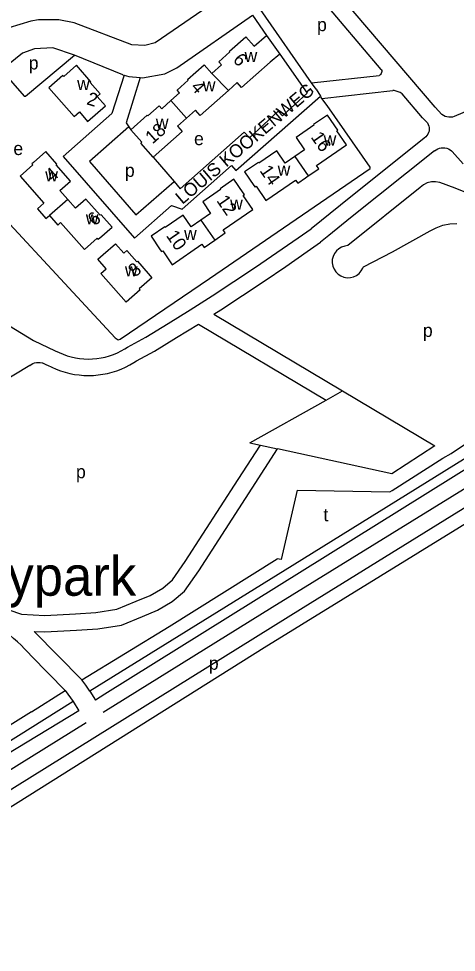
# Model space of a CAD drawing. Extents: x 158848 to 160613, y 385889 to 387762.
# Drawn here: x 160113.5 to 160246.8, y 386125.6 to 386409.7 of the extents above; entities that cross this region are included whole.
import ezdxf

# ---------------------------------------------------------------- set-up
doc = ezdxf.new("R2010")
doc.units = 0
for name, color, linetype in [('BLT_Basislijn', 7, 'Continuous'), ('BLT_Bebouwing', 7, 'Continuous'), ('BLT_Centroide', 7, 'Continuous'), ('BLT_Huisnummer', 7, 'Continuous'), ('BLT_Onderverdeling_panden', 7, 'Continuous'), ('BLT_Sport_parknaam', 7, 'Continuous'), ('BLT_Straatnaam_verkleind', 7, 'Continuous')]:
    doc.layers.add(name, color=color, linetype=linetype)

msp = doc.modelspace()

# ---------------------------------------------------------------- linework, layer by layer
at = {"layer": 'BLT_Basislijn'}
for p, q in [((160240.32, 386382.7), (160204.52, 386424.72)), ((160223.92, 386394.23), (160200.41, 386421.83)), ((160202.7, 386390.09), (160187.08, 386412.45)), ((160145.15, 386392.57), (160130.46, 386398.54)), ((160145.15, 386392.57), (160145.59, 386392.45)), ((160150.47, 386391.72), (160151.21, 386391.64)), ((160202.7, 386390.09), (160223.23, 386392.37)), ((160204.04, 386388.18), (160202.7, 386390.09)), ((160204.04, 386388.18), (160205.37, 386386.09)), ((160205.37, 386386.09), (160205.64, 386385.66)), ((160205.83, 386385.4), (160227.41, 386387.8)), ((160236.51, 386379.45), (160230.24, 386386.81)), ((160205.83, 386385.4), (160205.64, 386385.66)), ((160207.47, 386383.23), (160205.83, 386385.4)), ((160254.62, 386383.45), (160246.15, 386379.88)), ((160240.32, 386382.7), (160242.35, 386380.49)), ((160236.51, 386379.45), (160237.94, 386377.92)), ((160237.02, 386373.33), (160211.46, 386352.93)), ((160240.14, 386369.42), (160214.57, 386349.02)), ((160248.84, 386365.46), (160245.54, 386369.26)), ((160154.42, 386367.49), (160160.8, 386360.09)), ((160211.46, 386352.93), (160202.52, 386345.76)), ((160078.08, 386335.99), (160118.02, 386311.75)), ((160146.59, 386309.68), (160152.21, 386312.76)), ((160118.02, 386311.75), (160124.59, 386308.64)), ((160149.37, 386305.52), (160154.79, 386308.47)), ((160116.83, 386304.12), (160081.26, 386283.02)), ((160207.08, 386293.59), (160212.11, 386296.42)), ((160183.92, 386280.6), (160187.1, 386279.93)), ((160187.1, 386279.93), (160192.33, 386278.81)), ((160117.37, 386198.8), (160127.64, 386205.26)), ((160135.16, 386205.07), (160136.89, 386202.28)), ((160130.04, 386201.92), (160131.79, 386199.06))]:
    msp.add_line(p, q, dxfattribs=at)
for points in [[(160181.86, 386420.71), (160155.01, 386402.26), (160151.89, 386401.53), (160147.92, 386401.69), (160130.32, 386408.37), (160125.71, 386409.25), (160119.49, 386409.25), (160117.12, 386408.85), (160110.44, 386406.85), (160108.94, 386406.05), (160096.44, 386396.7), (160093.52, 386396.6), (160092.73, 386396.97), (160083.46, 386406.29), (160065.04, 386425.4)], [(160151.21, 386391.64), (160158, 386392.88), (160161.61, 386394.66), (160184.65, 386410.75)], [(160184.65, 386410.75), (160188.99, 386404.56)], [(160130.46, 386398.54), (160123.83, 386400.82), (160118.33, 386400.5), (160114.67, 386399.15), (160108.2, 386393.95)], [(160108.2, 386393.95), (160115.15, 386386.1), (160115.53, 386386.1), (160130.46, 386398.54)], [(160193.01, 386398.85), (160201.37, 386386.96), (160193.87, 386380.06), (160192.54, 386381.54)], [(160145.59, 386392.45), (160141.86, 386380.85), (160127.04, 386367.69), (160148.7, 386342.92), (160159.97, 386352.84), (160163.29, 386351.69), (160178.33, 386364.97), (160179.64, 386363.49), (160205.37, 386386.09)], [(160145.59, 386392.45), (160146.98, 386392.08), (160150.47, 386391.72)], [(160150.47, 386391.72), (160146.23, 386377.94), (160147.01, 386376.74)], [(160223.92, 386394.23), (160224.03, 386393.92), (160224.07, 386393.6), (160224.02, 386393.27), (160223.9, 386392.97), (160223.71, 386392.7), (160223.46, 386392.49), (160223.23, 386392.37)], [(160230.24, 386386.81), (160229.68, 386387.16), (160229.08, 386387.44), (160228.46, 386387.64), (160227.81, 386387.77), (160227.41, 386387.8)], [(160084.49, 386374.85), (160092.67, 386366.48), (160142.83, 386312.53), (160143.72, 386311.97), (160144.35, 386312.13), (160171.61, 386330.59), (160220.56, 386364.05), (160220.56, 386364.47), (160207.47, 386383.23)], [(160160.8, 386360.09), (160162.69, 386357.89), (160182.14, 386375.08), (160183.82, 386373.43), (160192.54, 386381.54)], [(160246.15, 386379.88), (160245.6, 386379.73), (160245.03, 386379.66), (160244.45, 386379.67), (160243.89, 386379.77), (160243.34, 386379.93), (160242.82, 386380.18), (160242.35, 386380.49)], [(160237.94, 386377.92), (160238.19, 386377.47), (160238.37, 386376.99), (160238.48, 386376.49), (160238.5, 386375.98), (160238.45, 386375.47), (160238.31, 386374.98), (160238.1, 386374.51), (160237.83, 386374.08), (160237.48, 386373.7), (160237.02, 386373.33)], [(160147.01, 386376.74), (160135.01, 386366.16), (160149.14, 386350), (160160.8, 386360.09)], [(160147.01, 386376.74), (160147.58, 386375.87)], [(160240.14, 386369.42), (160240.6, 386369.76), (160241.09, 386370.03), (160241.62, 386370.23), (160242.18, 386370.35), (160242.74, 386370.39), (160243.3, 386370.36), (160243.86, 386370.24), (160244.39, 386370.05), (160244.89, 386369.78), (160245.34, 386369.44), (160245.54, 386369.26)], [(160267.31, 386349.66), (160246.39, 386358.05), (160241.7, 386359.78), (160240.45, 386360.05), (160239.17, 386360.04), (160237.93, 386359.71), (160236.78, 386359.13), (160235.73, 386358.24), (160213.77, 386340.6), (160212.78, 386340.48), (160211.83, 386340.17), (160210.97, 386339.67), (160210.23, 386339.01), (160209.65, 386338.2), (160209.23, 386337.3), (160209, 386336.33), (160208.97, 386335.34), (160209.16, 386334.36), (160209.53, 386333.44), (160210.07, 386332.6), (160210.79, 386331.92), (160211.62, 386331.37), (160212.55, 386331.02), (160213.53, 386330.85), (160214.53, 386330.88), (160215.49, 386331.12), (160216.39, 386331.55), (160217.18, 386332.15), (160217.83, 386332.91), (160218.32, 386333.77), (160218.47, 386334.18), (160227.36, 386338.73), (160238.75, 386345.09), (160240.66, 386346.05), (160242.68, 386346.78), (160244.79, 386347.19), (160246.93, 386347.31)], [(160214.57, 386349.02), (160207.98, 386343.72), (160205.41, 386341.68)], [(160152.21, 386312.76), (160158.97, 386316.88), (160165.69, 386321.06), (160172.36, 386325.32), (160179, 386329.64), (160185.59, 386334.03), (160192.13, 386338.49), (160198.63, 386343.01), (160202.52, 386345.76)], [(160172.93, 386319.75), (160175.01, 386321.08), (160181.66, 386325.41), (160188.28, 386329.81), (160194.84, 386334.28), (160201.36, 386338.82), (160205.41, 386341.68)], [(160327.81, 386321.26), (160139.73, 386204.18), (160136.89, 386202.28)], [(160172.93, 386319.75), (160212.11, 386296.42)], [(160330.77, 386316.8), (160190.68, 386230.45), (160139.18, 386198.54)], [(160154.79, 386308.47), (160161.57, 386312.61), (160168.21, 386316.74)], [(160168.21, 386316.74), (160207.08, 386293.59)], [(160336.29, 386308.98), (160333.57, 386311.08), (160330.93, 386311.27), (160200.07, 386230.42), (160097.58, 386166.67), (160060.99, 386143.91), (160053.68, 386139.74), (160037.68, 386133.3), (160036.34, 386132.46), (160037.72, 386129.81), (160040.36, 386125.59)], [(160124.59, 386308.64), (160125.77, 386308.05), (160126.97, 386307.54), (160128.2, 386307.1), (160129.46, 386306.74), (160130.74, 386306.46), (160132.03, 386306.26), (160133.33, 386306.13), (160134.64, 386306.09), (160135.95, 386306.12), (160137.25, 386306.24), (160138.54, 386306.43), (160139.82, 386306.7), (160141.08, 386307.05), (160142.32, 386307.48), (160143.52, 386307.98), (160144.7, 386308.56), (160145.84, 386309.2), (160146.59, 386309.68)], [(160336.29, 386308.98), (160294.53, 386283.61), (160188.21, 386218.24)], [(160116.83, 386304.12), (160117.29, 386304.46), (160117.79, 386304.73), (160118.33, 386304.93), (160118.88, 386305.05), (160119.45, 386305.09), (160120.02, 386305.05), (160120.58, 386304.94), (160120.74, 386304.89)], [(160120.74, 386304.89), (160121.96, 386304.36), (160122.23, 386304.23)], [(160122.23, 386304.23), (160123.53, 386303.58), (160124.86, 386303), (160126.22, 386302.49), (160127.61, 386302.06), (160129.02, 386301.71), (160130.44, 386301.44), (160131.88, 386301.24), (160133.33, 386301.12), (160134.78, 386301.09), (160136.24, 386301.13), (160137.68, 386301.25), (160139.12, 386301.46), (160140.55, 386301.74), (160141.96, 386302.1), (160143.34, 386302.54), (160144.7, 386303.05), (160146.03, 386303.63), (160147.33, 386304.29), (160148.58, 386305.02), (160149.37, 386305.52)], [(160212.11, 386296.42), (160240.2, 386279.68)], [(160183.92, 386280.6), (160207.08, 386293.59)], [(160081.26, 386283.02), (160080.82, 386275.72), (160080.37, 386268.19), (160080.57, 386262), (160081.28, 386257.67), (160082.64, 386253), (160085.62, 386246.23), (160088.56, 386242.01), (160096.81, 386235.97), (160100.58, 386233.89), (160106.85, 386231.04), (160114.31, 386228.43)], [(160114.31, 386228.43), (160121.43, 386228.08), (160130.77, 386228.62), (160137, 386228.99), (160143.37, 386229.99), (160149.26, 386232.43), (160153.48, 386234.18), (160157.32, 386236.43), (160160.27, 386238.88), (160164.17, 386244.48), (160180.35, 386269.49), (160187.1, 386279.93)], [(160118.2, 386223.23), (160121.45, 386223.07), (160131.06, 386223.63), (160137.54, 386224.01), (160144.74, 386225.15), (160151.18, 386227.81), (160155.71, 386229.69), (160160.21, 386232.32), (160163.98, 386235.48), (160168.32, 386241.69), (160184.55, 386266.77), (160192.33, 386278.81)], [(160227.23, 386266.13), (160242.66, 386275.91), (160245.17, 386277.36), (160249.85, 386280.52), (160251.9, 386277.37), (160194.65, 386241.84), (160135.16, 386205.07)], [(160227.14, 386271.15), (160192.33, 386278.81)], [(160240.2, 386279.68), (160227.14, 386271.15)], [(160198.29, 386266.21), (160193.46, 386245.08), (160192.22, 386245.3)], [(160198.29, 386266.21), (160226.5, 386265.66), (160227.23, 386266.13)], [(160132.74, 386208.46), (160159.35, 386224.77), (160192.22, 386245.3)], [(160117.34, 386215.72), (160116.32, 386216.85), (160115.26, 386217.96), (160114.18, 386219.03), (160113.06, 386220.08), (160111.91, 386221.1), (160110.73, 386222.08), (160109.53, 386223.04), (160108.29, 386223.95), (160107.04, 386224.83), (160105.76, 386225.68), (160104.45, 386226.49), (160103.13, 386227.26), (160101.79, 386227.99), (160100.43, 386228.68)], [(160118.2, 386223.23), (160132.74, 386208.46)], [(160188.21, 386218.24), (160106.12, 386166.67), (160040.36, 386125.59)], [(160117.34, 386215.72), (160127.64, 386205.26)], [(160133.89, 386206.86), (160132.74, 386208.46)], [(160127.64, 386205.26), (160130.04, 386201.92)], [(160135.16, 386205.07), (160133.89, 386206.86)], [(160130.04, 386201.92), (160037.16, 386143.73)], [(160117.37, 386198.8), (160086.99, 386179.89), (160054.93, 386160.51), (160035.04, 386148.29), (160015.08, 386180.62)], [(160131.79, 386199.06), (160078.31, 386166.67), (160047.41, 386148.19)], [(160134.06, 386195.37), (160087.73, 386166.67), (160054.85, 386146.3)]]:
    msp.add_lwpolyline(points, dxfattribs=at)
at = {"layer": 'BLT_Bebouwing'}
for p, q in [((160188.99, 386404.56), (160193.01, 386398.85)), ((160180.06, 386390.21), (160177.35, 386387.79))]:
    msp.add_line(p, q, dxfattribs=at)
for points in [[(160172.25, 386392.98), (160175.2, 386395.6), (160174.42, 386396.51), (160177.82, 386399.52), (160177.63, 386399.74), (160182.63, 386404.17), (160185.23, 386401.25), (160188.99, 386404.56)], [(160193.01, 386398.85), (160190.09, 386396.45), (160181.38, 386388.72), (160180.06, 386390.21)], [(160131.04, 386395.46), (160127.18, 386392.06), (160126.89, 386392.4), (160122.62, 386388.65), (160130.36, 386379.86), (160131.95, 386381.26), (160134.45, 386378.4), (160139.86, 386383.16), (160137.35, 386386.01), (160138.26, 386386.81), (160135.26, 386390.24), (160135.46, 386390.41), (160131.04, 386395.46)], [(160159.82, 386384.74), (160162.44, 386387.11), (160161.7, 386387.94), (160165.09, 386390.93), (160164.91, 386391.15), (160169.93, 386395.59), (160172.25, 386392.98)], [(160177.35, 386387.79), (160168.75, 386380.17), (160167.3, 386381.8), (160164.58, 386379.39)], [(160147.58, 386375.87), (160152.62, 386380.28), (160152.83, 386380.06), (160156.22, 386383.1), (160157.03, 386382.21), (160159.82, 386384.74)], [(160201.67, 386361.8), (160204.9, 386364.01), (160204.22, 386364.99), (160213.27, 386371.22), (160210.34, 386375.48), (160210.67, 386375.7), (160207.48, 386380.34), (160203.29, 386377.47), (160203.41, 386377.24), (160197.99, 386373.48), (160200.57, 386369.73), (160197.61, 386367.69)], [(160164.58, 386379.39), (160161.86, 386376.97), (160163.28, 386375.36), (160154.42, 386367.49)], [(160154.42, 386367.49), (160150.65, 386371.73), (160150.99, 386372.03), (160147.58, 386375.87)], [(160128.39, 386354.68), (160126.02, 386357.38), (160129.2, 386360.18), (160124.85, 386365.16), (160125.07, 386365.36), (160121.72, 386369.19), (160117.95, 386365.9), (160117.48, 386365.48), (160117.78, 386365.14), (160113.91, 386361.76), (160121.13, 386353.5), (160120.24, 386352.72), (160119.17, 386351.78), (160121.74, 386348.86), (160122.82, 386349.78)], [(160197.61, 386367.69), (160194.65, 386365.65), (160192.06, 386369.4), (160186.63, 386365.67), (160186.47, 386365.91), (160182.27, 386363.03), (160185.1, 386358.91), (160185.46, 386358.38), (160185.83, 386358.64), (160188.78, 386354.36), (160197.8, 386360.56), (160198.47, 386359.59), (160200.78, 386361.18), (160201.67, 386361.8)], [(160173.17, 386342.24), (160176.39, 386344.45), (160175.72, 386345.43), (160184.74, 386351.63), (160181.83, 386355.87), (160182.2, 386356.13), (160181.84, 386356.65), (160179.01, 386360.77), (160174.79, 386357.88), (160174.94, 386357.63), (160169.53, 386353.91), (160171.91, 386350.41), (160168.95, 386348.36)], [(160122.82, 386349.78), (160125.36, 386346.87), (160126.25, 386347.65), (160133.46, 386339.41), (160137.36, 386342.82), (160137.65, 386342.49), (160138.12, 386342.9), (160141.89, 386346.19), (160138.54, 386350.01), (160138.31, 386349.83), (160133.96, 386354.77), (160130.76, 386351.99), (160128.39, 386354.68)], [(160168.95, 386348.36), (160165.99, 386346.32), (160163.57, 386349.83), (160158.11, 386346.12), (160157.97, 386346.33), (160153.77, 386343.43), (160156.6, 386339.31), (160156.96, 386338.79), (160157.33, 386339.04), (160160.25, 386334.8), (160169.29, 386341.01), (160169.96, 386340.04), (160173.17, 386342.24)], [(160152.92, 386332.12), (160154.04, 386330.84), (160150.17, 386327.44), (160150.47, 386327.1), (160146.23, 386323.37), (160138.5, 386332.15), (160140.12, 386333.58), (160137.61, 386336.43), (160139.22, 386337.85), (160142.97, 386341.15), (160145.48, 386338.3), (160146.39, 386339.1), (160149.41, 386335.69), (160149.61, 386335.87), (160152.92, 386332.12)]]:
    msp.add_lwpolyline(points, dxfattribs=at)
at = {"layer": 'BLT_Onderverdeling_panden'}
for p, q in [((160172.25, 386392.98), (160177.35, 386387.79)), ((160164.58, 386379.39), (160159.82, 386384.74)), ((160197.61, 386367.69), (160201.67, 386361.8)), ((160128.39, 386354.68), (160122.82, 386349.78)), ((160168.95, 386348.36), (160173.17, 386342.24))]:
    msp.add_line(p, q, dxfattribs=at)

# ---------------------------------------------------------------- texts
at = {"layer": 'BLT_Centroide'}
for s, p in [('p', (160204.35, 386405.85)), ('w', (160182.28, 386396.44)), ('p', (160116.54, 386394.2)), ('w', (160131.25, 386387.92)), ('w', (160169.55, 386387.5)), ('w', (160155.24, 386376.12)), ('e', (160166.88, 386371.16)), ('w', (160206.36, 386371.06)), ('e', (160111.85, 386368.16)), ('p', (160145.82, 386361.51)), ('w', (160192.34, 386361.88)), ('w', (160121.55, 386360.12)), ('w', (160177.86, 386351.5)), ('w', (160133.91, 386347.09)), ('w', (160163.84, 386342.31)), ('w', (160145.83, 386331.22)), ('p', (160236.59, 386312.82)), ('p', (160130.92, 386269.82)), ('t', (160206.29, 386256.73)), ('p', (160171.39, 386211.56))]:
    msp.add_text(s, height=4, dxfattribs=at).set_placement(p)
at = {"layer": 'BLT_Huisnummer'}
for s, rotation, p in [('6', 311.684, (160178.51, 386397)), ('4', 311.5983, (160165.68, 386388.66)), ('2', 342.9141, (160133.93, 386383.65)), ('18', 41.5902, (160154.2, 386371.32)), ('16', 304.5868, (160202.3, 386373.62)), ('4', 41.3385, (160123.73, 386359.85)), ('14', 304.5292, (160186.71, 386363.42)), ('12', 304.5855, (160173.56, 386354.3)), ('6', 41.1881, (160136.62, 386346.38)), ('10', 304.4736, (160158.22, 386343.64)), ('8', 41.3545, (160148.96, 386330.84))]:
    msp.add_text(s, height=4, rotation=rotation, dxfattribs=at).set_placement(p)
at = {"layer": 'BLT_Sport_parknaam'}
msp.add_text('Lieven de Keypark', height=12, dxfattribs=at).set_placement((160016.34, 386234.08))
at = {"layer": 'BLT_Straatnaam_verkleind'}
msp.add_text('LOUIS KOOKENWEG', height=4, rotation=40.2462, dxfattribs=at).set_placement((160163.31, 386352.96))

doc.saveas('drawing.dxf')
